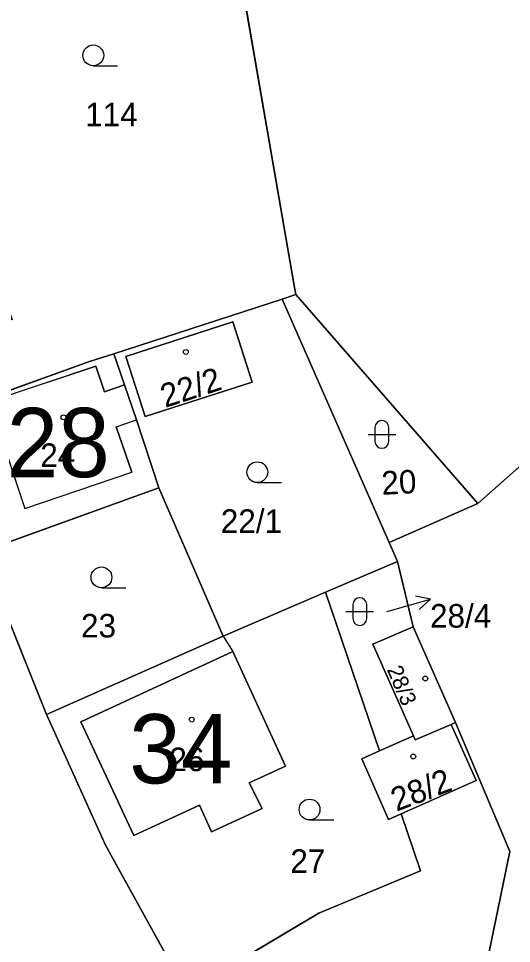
# Model space of a CAD drawing. Extents: x -689422 to -685210, y -987725 to -982160.
# Drawn here: x -686078 to -686042.4, y -987074.6 to -987007.8 of the extents above; entities that cross this region are included whole.
import ezdxf

# ---------------------------------------------------------------- set-up
doc = ezdxf.new("R2010")
doc.units = 0
for name, color, linetype in [('KN_Budovy', 7, 'Continuous'), ('KN_Budovy_cisla_domovni', 7, 'Continuous'), ('KN_Hranice_parcel', 7, 'Continuous'), ('KN_Hranice_parcel_vnitrni_kresba', 7, 'Continuous'), ('KN_Parcelni cisla', 7, 'Continuous'), ('KN_Parcelni cisla_sipky', 7, 'Continuous'), ('KN_Polygon parcely', 7, 'Continuous'), ('KN_POZEMKY_ORNA PUDA', 7, 'Continuous'), ('KN_POZEMKY_OSTATNI PLOCHA', 7, 'Continuous'), ('KN_POZEMKY_ZAHRADA', 7, 'Continuous'), ('KN_POZEMKY_ZASTAVENA PLOCHA', 7, 'Continuous'), ('KN_VYUZITI_16_ostatni plocha_silnice', 7, 'Continuous'), ('KN_VYUZITI_23_ostatni plocha_manipulacni plocha', 7, 'Continuous'), ('KN_VYUZITI_27_ostatni plocha_neplodna puda', 7, 'Continuous'), ('KN_Značky budov', 7, 'Continuous'), ('KN_Značky kultur', 7, 'Continuous')]:
    doc.layers.add(name, color=color, linetype=linetype)

msp = doc.modelspace()

# ---------------------------------------------------------------- linework, layer by layer
at = {"layer": 'KN_Budovy'}
for points in [[(-686070.23, -987032.23), (-686068.83, -987036.58), (-686061.11, -987034.09), (-686062.51, -987029.74)], [(-686071.77, -987034.78), (-686072.39, -987032.93), (-686080.08, -987035.5), (-686077.52, -987043.22), (-686069.8, -987040.58), (-686070.91, -987037.31), (-686069.46, -987036.81), (-686070.32, -987034.29)], [(-686046.74, -987058.79), (-686046.44, -987058.66), (-686049.49, -987051.75), (-686052.4, -987053), (-686049.46, -987059.61), (-686049.33, -987059.91)], [(-686073.47, -987058.6), (-686069.65, -987066.82), (-686064.91, -987064.62), (-686064.03, -987066.55), (-686060.39, -987064.87), (-686061.31, -987063.01), (-686058.7, -987061.81), (-686062.51, -987053.54)], [(-686053.2, -987061.27), (-686051.26, -987065.65), (-686050.36, -987065.25), (-686044.94, -987062.85), (-686046.74, -987058.79), (-686049.33, -987059.91), (-686049.46, -987059.61), (-686051.91, -987060.7)]]:
    msp.add_lwpolyline(points, close=True, dxfattribs=at)
at = {"layer": 'KN_Hranice_parcel'}
for p, q in [((-686071.08, -987032.05), (-686058.93, -987028.09)), ((-686058.93, -987028.09), (-686057.95, -987027.77)), ((-686058.93, -987028.09), (-686051.22, -987045.66)), ((-686057.95, -987027.77), (-686044.81, -987042.84)), ((-686030.41, -987030.08), (-686044.81, -987042.84)), ((-686067.83, -987041.72), (-686080.66, -987046.34)), ((-686063.19, -987052.43), (-686067.83, -987041.72)), ((-686044.81, -987042.84), (-686051.22, -987045.66)), ((-686051.22, -987045.66), (-686050.62, -987047.03)), ((-686080.66, -987046.34), (-686075.94, -987058.09)), ((-686050.62, -987047.03), (-686055.82, -987049.26)), ((-686050.62, -987047.03), (-686049.49, -987051.75)), ((-686055.82, -987049.26), (-686063.19, -987052.43)), ((-686051.91, -987060.7), (-686055.82, -987049.26)), ((-686049.49, -987051.75), (-686046.44, -987058.66)), ((-686075.94, -987058.09), (-686063.19, -987052.43)), ((-686046.44, -987058.66), (-686046.74, -987058.79)), ((-686046.74, -987058.79), (-686044.94, -987062.85)), ((-686051.91, -987060.7), (-686049.46, -987059.61)), ((-686053.2, -987061.27), (-686051.91, -987060.7)), ((-686051.26, -987065.65), (-686053.2, -987061.27)), ((-686044.94, -987062.85), (-686050.36, -987065.25)), ((-686050.36, -987065.25), (-686051.26, -987065.65)), ((-686071.7, -987067.5), (-686065.84, -987078.1))]:
    msp.add_line(p, q, dxfattribs=at)
for points in [[(-686064.65, -986989.12), (-686058.05, -987027.25), (-686057.95, -987027.77)], [(-686061.11, -987034.09), (-686068.83, -987036.58), (-686070.23, -987032.23), (-686062.51, -987029.74), (-686061.11, -987034.09)], [(-686071.08, -987032.05), (-686072.85, -987032.6), (-686083.42, -987036.41), (-686084.5, -987036.79)], [(-686067.83, -987041.72), (-686069.46, -987036.81), (-686070.32, -987034.29), (-686071.08, -987032.05)], [(-686049.46, -987059.61), (-686052.4, -987053), (-686049.49, -987051.75)], [(-686064.03, -987066.55), (-686064.91, -987064.62), (-686069.65, -987066.82), (-686073.47, -987058.6), (-686062.51, -987053.54), (-686058.7, -987061.81), (-686061.31, -987063.01), (-686060.39, -987064.87), (-686064.03, -987066.55)], [(-686075.94, -987058.09), (-686075.47, -987059.13), (-686071.7, -987067.5)], [(-686046.74, -987058.79), (-686049.33, -987059.91), (-686049.46, -987059.61)], [(-686046.44, -987058.66), (-686042.51, -987067.97), (-686047.8, -987093.66)], [(-686065.84, -987078.1), (-686056.3, -987072.41), (-686048.95, -987069.37), (-686050.36, -987065.25)]]:
    msp.add_lwpolyline(points, dxfattribs=at)
at = {"layer": 'KN_Hranice_parcel_vnitrni_kresba'}
for p, q in [((-686080.08, -987035.5), (-686072.39, -987032.93)), ((-686072.39, -987032.93), (-686071.77, -987034.78)), ((-686071.77, -987034.78), (-686070.32, -987034.29)), ((-686080.08, -987035.5), (-686077.52, -987043.22)), ((-686070.91, -987037.31), (-686069.46, -987036.81)), ((-686070.91, -987037.31), (-686069.8, -987040.58)), ((-686077.52, -987043.22), (-686069.8, -987040.58)), ((-686063.19, -987052.43), (-686062.51, -987053.54))]:
    msp.add_line(p, q, dxfattribs=at)
at = {"layer": 'KN_Parcelni cisla_sipky'}
for p, q in [((-686048.225, -987049.743), (-686049.326, -987049.538)), ((-686051.11, -987050.57), (-686048.225, -987049.743)), ((-686048.225, -987049.743), (-686049.05, -987050.5)), ((-686051.38, -987050.64), (-686051.11, -987050.57))]:
    msp.add_line(p, q, dxfattribs=at)
at = {"layer": 'KN_Polygon parcely'}
for points in [[(-686057.95, -987027.77), (-686044.81, -987042.84), (-686030.41, -987030.08), (-685943.98, -986960.44), (-685924.13, -986852.94), (-685913.21, -986806.14), (-685912.44, -986748.24), (-686007.7, -986854.28), (-685997.69, -986881.99), (-685975.19, -986944.25), (-685978.21, -986945.31), (-686044.53, -986968.62), (-686066.56, -986976.83), (-686064.65, -986989.12), (-686058.05, -987027.25)], [(-686016.2, -987083.11), (-686028.95, -987043.29), (-685988.6, -987031.04), (-685980.6, -987028.61), (-685982.92, -987021.97), (-685962.77, -987015.13), (-685959.63, -987023.64), (-685951.53, -987020.94), (-685949.91, -987021.19), (-685944.36, -987022.19), (-685944.18, -987021.29), (-685938.29, -987012.04), (-685937.3, -987007.82), (-685953.84, -987007.56), (-685941.2, -986958.77), (-685943.98, -986960.44), (-686030.41, -987030.08), (-686044.81, -987042.84), (-686051.22, -987045.66), (-686050.62, -987047.03), (-686049.49, -987051.75), (-686046.44, -987058.66), (-686042.51, -987067.97), (-686047.8, -987093.66)], [(-686071.08, -987032.05), (-686058.93, -987028.09), (-686057.95, -987027.77), (-686058.05, -987027.25), (-686064.65, -986989.12), (-686081.41, -986994.33), (-686097.69, -986999.31), (-686090.96, -987018.42), (-686090.48, -987018.24), (-686089.79, -987017.98), (-686083.44, -987015.75), (-686078.42, -987029.57), (-686084.74, -987031.87), (-686085.16, -987032), (-686086.08, -987032.29), (-686084.5, -987036.79), (-686083.42, -987036.41), (-686072.85, -987032.6)], [(-686050.62, -987047.03), (-686051.22, -987045.66), (-686058.93, -987028.09), (-686071.08, -987032.05), (-686070.32, -987034.29), (-686069.46, -987036.81), (-686067.83, -987041.72), (-686063.19, -987052.43), (-686055.82, -987049.26)], [(-686058.93, -987028.09), (-686051.22, -987045.66), (-686044.81, -987042.84), (-686057.95, -987027.77)], [(-686061.11, -987034.09), (-686062.51, -987029.74), (-686070.23, -987032.23), (-686068.83, -987036.58)], [(-686061.11, -987034.09), (-686068.83, -987036.58), (-686070.23, -987032.23), (-686062.51, -987029.74)], [(-686069.46, -987036.81), (-686070.32, -987034.29), (-686071.08, -987032.05), (-686072.85, -987032.6), (-686083.42, -987036.41), (-686084.5, -987036.79), (-686080.66, -987046.34), (-686067.83, -987041.72)], [(-686075.94, -987058.09), (-686063.19, -987052.43), (-686067.83, -987041.72), (-686080.66, -987046.34)], [(-686049.46, -987059.61), (-686052.4, -987053), (-686049.49, -987051.75), (-686050.62, -987047.03), (-686055.82, -987049.26), (-686051.91, -987060.7)], [(-686071.7, -987067.5), (-686065.84, -987078.1), (-686056.3, -987072.41), (-686048.95, -987069.37), (-686050.36, -987065.25), (-686051.26, -987065.65), (-686053.2, -987061.27), (-686051.91, -987060.7), (-686055.82, -987049.26), (-686063.19, -987052.43), (-686075.94, -987058.09), (-686075.47, -987059.13)], [(-686049.49, -987051.75), (-686052.4, -987053), (-686049.46, -987059.61), (-686049.33, -987059.91), (-686046.74, -987058.79), (-686046.44, -987058.66)], [(-686064.03, -987066.55), (-686064.91, -987064.62), (-686069.65, -987066.82), (-686073.47, -987058.6), (-686062.51, -987053.54), (-686058.7, -987061.81), (-686061.31, -987063.01), (-686060.39, -987064.87)], [(-686064.03, -987066.55), (-686060.39, -987064.87), (-686061.31, -987063.01), (-686058.7, -987061.81), (-686062.51, -987053.54), (-686073.47, -987058.6), (-686069.65, -987066.82), (-686064.91, -987064.62)], [(-686047.8, -987093.66), (-686042.51, -987067.97), (-686046.44, -987058.66), (-686046.74, -987058.79), (-686044.94, -987062.85), (-686050.36, -987065.25), (-686048.95, -987069.37), (-686056.3, -987072.41), (-686065.84, -987078.1), (-686064.52, -987080.49), (-686061.49, -987085.48), (-686059.81, -987087.86), (-686055.58, -987091.86), (-686052.96, -987093.52), (-686049.2, -987094.6)], [(-686049.46, -987059.61), (-686051.91, -987060.7), (-686053.2, -987061.27), (-686051.26, -987065.65), (-686050.36, -987065.25), (-686044.94, -987062.85), (-686046.74, -987058.79), (-686049.33, -987059.91)]]:
    msp.add_lwpolyline(points, close=True, dxfattribs=at)
msp.add_lwpolyline([(-685836.82, -987141.27), (-686005, -987118.32), (-686041.83, -987106.17), (-686052.84, -987097.52), (-686058.81, -987092.85), (-686061.49, -987085.48), (-686064.52, -987080.49), (-686065.84, -987078.1), (-686071.7, -987067.5), (-686075.47, -987059.13), (-686075.94, -987058.09), (-686080.66, -987046.34), (-686084.5, -987036.79), (-686086.08, -987032.29), (-686090.96, -987018.42), (-686097.69, -986999.31)], dxfattribs=at)
at = {"layer": 'KN_POZEMKY_ORNA PUDA'}
for p, q in [((-686058.05, -987027.25), (-686064.65, -986989.12)), ((-686057.95, -987027.77), (-686058.05, -987027.25)), ((-686044.81, -987042.84), (-686057.95, -987027.77)), ((-686030.41, -987030.08), (-686044.81, -987042.84))]:
    msp.add_line(p, q, dxfattribs=at)
at = {"layer": 'KN_POZEMKY_OSTATNI PLOCHA'}
for p, q in [((-686058.93, -987028.09), (-686057.95, -987027.77)), ((-686051.22, -987045.66), (-686058.93, -987028.09)), ((-686057.95, -987027.77), (-686044.81, -987042.84)), ((-686044.81, -987042.84), (-686030.41, -987030.08)), ((-686051.22, -987045.66), (-686044.81, -987042.84)), ((-686044.81, -987042.84), (-686051.22, -987045.66)), ((-686050.62, -987047.03), (-686051.22, -987045.66)), ((-686080.66, -987046.34), (-686075.94, -987058.09)), ((-686055.82, -987049.26), (-686050.62, -987047.03)), ((-686049.49, -987051.75), (-686050.62, -987047.03)), ((-686050.62, -987047.03), (-686049.49, -987051.75)), ((-686051.91, -987060.7), (-686055.82, -987049.26)), ((-686049.49, -987051.75), (-686052.4, -987053)), ((-686046.44, -987058.66), (-686049.49, -987051.75)), ((-686052.4, -987053), (-686049.46, -987059.61)), ((-686075.94, -987058.09), (-686075.47, -987059.13)), ((-686046.74, -987058.79), (-686046.44, -987058.66)), ((-686044.94, -987062.85), (-686046.74, -987058.79)), ((-686042.51, -987067.97), (-686046.44, -987058.66)), ((-686046.44, -987058.66), (-686042.51, -987067.97)), ((-686075.47, -987059.13), (-686071.7, -987067.5)), ((-686049.46, -987059.61), (-686051.91, -987060.7)), ((-686050.36, -987065.25), (-686044.94, -987062.85)), ((-686048.95, -987069.37), (-686050.36, -987065.25)), ((-686071.7, -987067.5), (-686065.84, -987078.1)), ((-686047.8, -987093.66), (-686042.51, -987067.97)), ((-686042.51, -987067.97), (-686047.8, -987093.66)), ((-686056.3, -987072.41), (-686048.95, -987069.37)), ((-686065.84, -987078.1), (-686056.3, -987072.41))]:
    msp.add_line(p, q, dxfattribs=at)
at = {"layer": 'KN_POZEMKY_ZAHRADA'}
for p, q in [((-686064.65, -986989.12), (-686058.05, -987027.25)), ((-686058.05, -987027.25), (-686057.95, -987027.77)), ((-686071.08, -987032.05), (-686058.93, -987028.09)), ((-686058.93, -987028.09), (-686071.08, -987032.05)), ((-686057.95, -987027.77), (-686058.93, -987028.09)), ((-686058.93, -987028.09), (-686051.22, -987045.66)), ((-686062.51, -987029.74), (-686070.23, -987032.23)), ((-686061.11, -987034.09), (-686062.51, -987029.74)), ((-686071.08, -987032.05), (-686072.85, -987032.6)), ((-686070.32, -987034.29), (-686071.08, -987032.05)), ((-686072.85, -987032.6), (-686083.42, -987036.41)), ((-686070.23, -987032.23), (-686068.83, -987036.58)), ((-686068.83, -987036.58), (-686061.11, -987034.09)), ((-686069.46, -987036.81), (-686070.32, -987034.29)), ((-686067.83, -987041.72), (-686069.46, -987036.81)), ((-686080.66, -987046.34), (-686067.83, -987041.72)), ((-686063.19, -987052.43), (-686067.83, -987041.72)), ((-686067.83, -987041.72), (-686063.19, -987052.43)), ((-686051.22, -987045.66), (-686050.62, -987047.03)), ((-686075.94, -987058.09), (-686080.66, -987046.34)), ((-686050.62, -987047.03), (-686055.82, -987049.26)), ((-686055.82, -987049.26), (-686063.19, -987052.43)), ((-686063.19, -987052.43), (-686055.82, -987049.26)), ((-686055.82, -987049.26), (-686051.91, -987060.7)), ((-686075.94, -987058.09), (-686063.19, -987052.43)), ((-686063.19, -987052.43), (-686075.94, -987058.09)), ((-686062.51, -987053.54), (-686073.47, -987058.6)), ((-686058.7, -987061.81), (-686062.51, -987053.54)), ((-686075.47, -987059.13), (-686075.94, -987058.09)), ((-686073.47, -987058.6), (-686069.65, -987066.82)), ((-686071.7, -987067.5), (-686075.47, -987059.13)), ((-686051.91, -987060.7), (-686053.2, -987061.27)), ((-686053.2, -987061.27), (-686051.26, -987065.65)), ((-686061.31, -987063.01), (-686058.7, -987061.81)), ((-686060.39, -987064.87), (-686061.31, -987063.01)), ((-686069.65, -987066.82), (-686064.91, -987064.62)), ((-686064.91, -987064.62), (-686064.03, -987066.55)), ((-686064.03, -987066.55), (-686060.39, -987064.87)), ((-686051.26, -987065.65), (-686050.36, -987065.25)), ((-686050.36, -987065.25), (-686048.95, -987069.37)), ((-686065.84, -987078.1), (-686071.7, -987067.5)), ((-686048.95, -987069.37), (-686056.3, -987072.41)), ((-686056.3, -987072.41), (-686065.84, -987078.1))]:
    msp.add_line(p, q, dxfattribs=at)
at = {"layer": 'KN_POZEMKY_ZASTAVENA PLOCHA'}
for p, q in [((-686070.23, -987032.23), (-686062.51, -987029.74)), ((-686062.51, -987029.74), (-686061.11, -987034.09)), ((-686072.85, -987032.6), (-686071.08, -987032.05)), ((-686071.08, -987032.05), (-686070.32, -987034.29)), ((-686083.42, -987036.41), (-686072.85, -987032.6)), ((-686068.83, -987036.58), (-686070.23, -987032.23)), ((-686061.11, -987034.09), (-686068.83, -987036.58)), ((-686070.32, -987034.29), (-686069.46, -987036.81)), ((-686069.46, -987036.81), (-686067.83, -987041.72)), ((-686067.83, -987041.72), (-686080.66, -987046.34)), ((-686052.4, -987053), (-686049.49, -987051.75)), ((-686049.49, -987051.75), (-686046.44, -987058.66)), ((-686073.47, -987058.6), (-686062.51, -987053.54)), ((-686062.51, -987053.54), (-686058.7, -987061.81)), ((-686049.46, -987059.61), (-686052.4, -987053)), ((-686069.65, -987066.82), (-686073.47, -987058.6)), ((-686049.33, -987059.91), (-686046.74, -987058.79)), ((-686046.74, -987058.79), (-686049.33, -987059.91)), ((-686046.44, -987058.66), (-686046.74, -987058.79)), ((-686046.74, -987058.79), (-686044.94, -987062.85)), ((-686051.91, -987060.7), (-686049.46, -987059.61)), ((-686049.46, -987059.61), (-686049.33, -987059.91)), ((-686049.33, -987059.91), (-686049.46, -987059.61)), ((-686053.2, -987061.27), (-686051.91, -987060.7)), ((-686051.26, -987065.65), (-686053.2, -987061.27)), ((-686058.7, -987061.81), (-686061.31, -987063.01)), ((-686044.94, -987062.85), (-686050.36, -987065.25)), ((-686061.31, -987063.01), (-686060.39, -987064.87)), ((-686064.91, -987064.62), (-686069.65, -987066.82)), ((-686064.03, -987066.55), (-686064.91, -987064.62)), ((-686060.39, -987064.87), (-686064.03, -987066.55)), ((-686050.36, -987065.25), (-686051.26, -987065.65))]:
    msp.add_line(p, q, dxfattribs=at)
at = {"layer": 'KN_VYUZITI_16_ostatni plocha_silnice'}
for p, q in [((-686080.66, -987046.34), (-686075.94, -987058.09)), ((-686075.94, -987058.09), (-686075.47, -987059.13)), ((-686075.47, -987059.13), (-686071.7, -987067.5)), ((-686071.7, -987067.5), (-686065.84, -987078.1))]:
    msp.add_line(p, q, dxfattribs=at)
at = {"layer": 'KN_VYUZITI_23_ostatni plocha_manipulacni plocha'}
for p, q in [((-686044.81, -987042.84), (-686030.41, -987030.08)), ((-686051.22, -987045.66), (-686044.81, -987042.84)), ((-686050.62, -987047.03), (-686051.22, -987045.66)), ((-686049.49, -987051.75), (-686050.62, -987047.03)), ((-686046.44, -987058.66), (-686049.49, -987051.75)), ((-686042.51, -987067.97), (-686046.44, -987058.66)), ((-686047.8, -987093.66), (-686042.51, -987067.97))]:
    msp.add_line(p, q, dxfattribs=at)
at = {"layer": 'KN_VYUZITI_27_ostatni plocha_neplodna puda'}
for p, q in [((-686058.93, -987028.09), (-686057.95, -987027.77)), ((-686051.22, -987045.66), (-686058.93, -987028.09)), ((-686057.95, -987027.77), (-686044.81, -987042.84)), ((-686044.81, -987042.84), (-686051.22, -987045.66)), ((-686055.82, -987049.26), (-686050.62, -987047.03)), ((-686050.62, -987047.03), (-686049.49, -987051.75)), ((-686051.91, -987060.7), (-686055.82, -987049.26)), ((-686049.49, -987051.75), (-686052.4, -987053)), ((-686052.4, -987053), (-686049.46, -987059.61)), ((-686046.74, -987058.79), (-686046.44, -987058.66)), ((-686044.94, -987062.85), (-686046.74, -987058.79)), ((-686046.44, -987058.66), (-686042.51, -987067.97)), ((-686049.46, -987059.61), (-686051.91, -987060.7)), ((-686050.36, -987065.25), (-686044.94, -987062.85)), ((-686048.95, -987069.37), (-686050.36, -987065.25)), ((-686042.51, -987067.97), (-686047.8, -987093.66)), ((-686056.3, -987072.41), (-686048.95, -987069.37)), ((-686065.84, -987078.1), (-686056.3, -987072.41))]:
    msp.add_line(p, q, dxfattribs=at)
at = {"layer": 'KN_Značky budov'}
for centre in [(-686065.897, -987031.909), (-686074.727, -987036.629), (-686048.607, -987055.479), (-686065.467, -987058.449), (-686049.477, -987061.109)]:
    msp.add_circle(centre, 0.175, dxfattribs=at)
at = {"layer": 'KN_Značky kultur'}
for p, q in [((-686072.573, -987011.25), (-686070.823, -987011.25)), ((-686052.241, -987037.361), (-686052.241, -987038.362)), ((-686051.239, -987038.362), (-686051.239, -987037.361)), ((-686052.741, -987037.861), (-686050.739, -987037.861)), ((-686060.733, -987041.34), (-686058.983, -987041.34)), ((-686071.983, -987048.93), (-686070.233, -987048.93)), ((-686053.841, -987050.151), (-686053.841, -987051.152)), ((-686052.839, -987051.152), (-686052.839, -987050.151)), ((-686054.341, -987050.651), (-686052.339, -987050.651)), ((-686056.963, -987065.69), (-686055.213, -987065.69))]:
    msp.add_line(p, q, dxfattribs=at)
for centre in [(-686072.573, -987010.5), (-686060.733, -987040.59), (-686071.983, -987048.18), (-686056.963, -987064.94)]:
    msp.add_circle(centre, 0.75, dxfattribs=at)
for centre, start, end in [((-686051.74, -987037.361), 0, 180), ((-686051.74, -987038.361), 180, 359.98789), ((-686053.34, -987050.151), 0, 180), ((-686053.34, -987051.151), 180, 359.98789)]:
    msp.add_arc(centre, 0.5, start, end, dxfattribs=at)

# ---------------------------------------------------------------- texts
at = {"layer": 'KN_Budovy_cisla_domovni'}
for s, p in [('28', (-686078.822, -987040.949)), ('34', (-686069.977, -987063.054))]:
    msp.add_text(s, height=5, dxfattribs=at).set_placement(p)
at = {"layer": 'KN_Parcelni cisla'}
for s, p in [('114', (-686073.16, -987015.62)), ('24', (-686076.4, -987040.21)), ('22/1', (-686063.369, -987044.97)), ('28/4', (-686048.269, -987051.81)), ('23', (-686073.46, -987052.52)), ('26', (-686067.08, -987062.17)), ('27', (-686058.35, -987069.51))]:
    msp.add_text(s, height=1.7, dxfattribs=at).set_placement(p)
for s, height, rotation, p in [('22/2', 1.7, 18, (-686067.387, -987035.957)), ('20', 1.7, 3, (-686051.735, -987042.228)), ('28/3', 1.139, 293, (-686051.397, -987054.828)), ('28/2', 1.7, 21, (-686050.688, -987065.103))]:
    msp.add_text(s, height=height, rotation=rotation, dxfattribs=at).set_placement(p)

doc.saveas('drawing.dxf')
